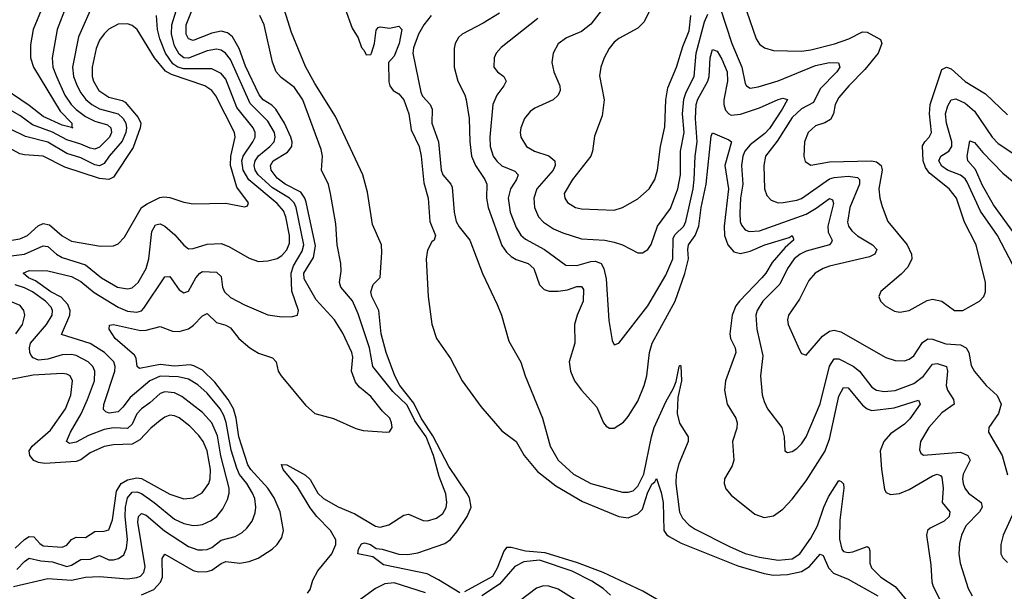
# Model space of a CAD drawing. Header units: inches. Extents: x 1694797 to 1849917, y 907313 to 1017959.
# Tile 347 of 656: x 1714769 to 1718977, y 993950 to 996392. Entities that reach past the tile are written whole.
import ezdxf

# ---------------------------------------------------------------- set-up
doc = ezdxf.new("R2010")
doc.units = ezdxf.units.IN
doc.header["$MEASUREMENT"] = 0
doc.layers.add('B7919', color=7, linetype='Continuous')

msp = doc.modelspace()

# ---------------------------------------------------------------- linework, layer by layer
at = {"layer": 'B7919', "color": 5}
for points, elevation in [([(1717312.6, 996507.4), (1717210, 996374), (1717170, 996342.5), (1717105.2, 996314.8), (1717070, 996289.6), (1717049.2, 996250), (1717042.8, 996210), (1717051.3, 996170), (1717077.3, 996110), (1717078.5, 996090), (1717070.3, 996070), (1717048.7, 996050), (1716970, 996013.8), (1716950, 995999.7), (1716926.7, 995970), (1716910.2, 995930), (1716907.1, 995910), (1716910.3, 995890), (1716934.6, 995850), (1716968.8, 995830), (1717030.6, 995810.6), (1717055.4, 995790), (1717057.2, 995770), (1717049.5, 995750), (1716978.7, 995670), (1716966.1, 995630), (1716969.5, 995590), (1716986.1, 995550), (1717007, 995527), (1717050, 995498.9), (1717090, 995481.2), (1717170, 995456.4), (1717270, 995450.1), (1717310, 995442), (1717344.4, 995430), (1717410, 995396.5), (1717430, 995396.5), (1717453.5, 995410), (1717467.7, 995432.3), (1717495.2, 995510), (1717550, 995586), (1717581.3, 995670), (1717592.3, 995730), (1717593.5, 995830), (1717609.2, 995910), (1717601.8, 995990), (1717606.7, 996053.3), (1717616.7, 996083.3), (1717650.9, 996150), (1717660.4, 996250), (1717696.2, 996383.8), (1717710, 996416)], 760), ([(1714867.7, 996450), (1714827.2, 996350), (1714815, 996285), (1714815.4, 996230), (1714828.4, 996190), (1714941.7, 996001.7), (1714992, 995950), (1714992.4, 995932.4), (1714996.3, 995930), (1714950, 995941.7), (1714870, 995978.4), (1714810, 996026.2), (1714670, 996120.3)], 720), ([(1714967.5, 996450), (1714928.6, 996350), (1714907.7, 996230), (1714911.3, 996190), (1714925.7, 996150), (1714962.6, 996070), (1714989, 996030), (1715010, 996008), (1715050, 995979.1), (1715090, 995958.7), (1715143.8, 995943.8), (1715159.2, 995930), (1715161.8, 995910), (1715152.3, 995890), (1715110, 995848.2), (1715090, 995839.6), (1715070, 995843.5), (1715030, 995860.7), (1714970, 995878.4), (1714910, 995911.6), (1714823.5, 995943.5), (1714770, 995982.8), (1714670, 996038.5)], 740), ([(1715086.9, 996470), (1715020.2, 996319.8), (1714995.1, 996190), (1714999.7, 996150), (1715014.1, 996110), (1715030, 996079.5), (1715051.7, 996051.7), (1715077.5, 996030), (1715110, 996011), (1715189.6, 995989.6), (1715211.1, 995970), (1715223.2, 995950), (1715226.2, 995930), (1715222.2, 995910), (1715206.6, 995873.4), (1715151.5, 995810), (1715130, 995777.4), (1715110, 995768.2), (1715090, 995772), (1715030, 995802.7), (1714970, 995820.7), (1714890, 995868.4), (1714793.7, 995893.7), (1714730, 995924.8)], 760), ([(1715290, 993935.1), (1715342.1, 993957.9), (1715371.5, 993988.5), (1715379.9, 994010), (1715378.3, 994090), (1715390, 994109), (1715510, 994039.4), (1715533.9, 994033.9), (1715570, 994034.3), (1715590, 994040.8), (1715630, 994069.2), (1715650, 994077.5), (1715710, 994070.1), (1715750, 994077.7), (1715788.7, 994091.3), (1715848.7, 994130), (1715869.8, 994150), (1715890, 994180.3), (1715896.9, 994210), (1715882.7, 994290), (1715856.8, 994350), (1715829.9, 994390), (1715756.7, 994470), (1715743.9, 994490), (1715706.1, 994610), (1715694.1, 994690), (1715683.1, 994730), (1715659.9, 994770), (1715603.1, 994843.1), (1715550, 994894.3), (1715513.8, 994913.8), (1715497.5, 994917.5), (1715430, 994911.5), (1715370, 994918.8), (1715281.7, 994901.7), (1715270.8, 994910.8), (1715266.8, 994946.8), (1715259.4, 994959.4), (1715176.4, 995030), (1715151.6, 995070), (1715152.9, 995087.1), (1715169.8, 995090.2), (1715284.7, 995064.7), (1715310, 995066.3), (1715370, 995081.8), (1715422.2, 995062.2), (1715450, 995060.4), (1715490, 995071.7), (1715512.4, 995087.6), (1715550, 995127.7), (1715570, 995137.3), (1715610, 995098.2), (1715650, 995087.4), (1715670, 995075.9), (1715705, 995030), (1715751.9, 994990), (1715790, 994968.1), (1715850, 994948.3), (1715865.4, 994930), (1715873.7, 994890), (1715885.8, 994870), (1715990, 994744.9), (1716030, 994710.3), (1716110, 994687.7), (1716206, 994646), (1716237.5, 994637.5), (1716338, 994630), (1716350, 994631.8), (1716360.3, 994650), (1716358.6, 994670), (1716350.4, 994690), (1716319.6, 994719.6), (1716270, 994783), (1716221.8, 994821.8), (1716203.7, 994843.7), (1716187, 994890), (1716192.4, 994950), (1716188.7, 994970), (1716150, 995053.6), (1716114.3, 995110), (1716035.9, 995195.9), (1715984.8, 995284.8), (1715984, 995310), (1716024.3, 995375.7), (1716033.5, 995426.5), (1715993.2, 995613.2), (1715987.8, 995630), (1715970, 995655.6), (1715903.7, 995690), (1715870, 995715.7), (1715843.5, 995750), (1715840.7, 995770), (1715852.7, 995790), (1715914.2, 995825.8), (1715932.1, 995850), (1715933.4, 995870), (1715928.4, 995890), (1715901.4, 995950), (1715863.4, 996010), (1715846.6, 996026.6), (1715810, 996050.6), (1715791.9, 996071.9), (1715734.4, 996194.4), (1715707, 996270), (1715678.9, 996318.9), (1715656.6, 996336.6), (1715630, 996343), (1715590, 996335.2), (1715510, 996303.7), (1715490.8, 996310.8), (1715480.9, 996330), (1715481, 996370), (1715520.3, 996470)], 720), ([(1716650, 993943.2), (1716559.5, 993999.5), (1716510, 994024), (1716323.4, 994063.4), (1716277.6, 994097.6), (1716214, 994110), (1716217.4, 994130), (1716230, 994153.4), (1716243.1, 994156.9), (1716268, 994150), (1716293.1, 994133.1), (1716318, 994130), (1716390, 994108.6), (1716427.2, 994107.2), (1716470, 994113.7), (1716585.2, 994154.8), (1716610, 994171.1), (1716636.5, 994203.5), (1716681.5, 994270), (1716698.3, 994310), (1716691, 994349), (1716679.7, 994370), (1716602.8, 994482.8), (1716534.6, 994614.6), (1716484.1, 994690), (1716453.4, 994753.4), (1716393.1, 994830), (1716372.5, 994870), (1716334.5, 994970), (1716314, 995050), (1716304.5, 995150), (1716273.6, 995210), (1716269.7, 995230), (1716279.6, 995260.4), (1716310, 995291.3), (1716317.2, 995397.2), (1716315.3, 995430), (1716277.2, 995517.2), (1716255.4, 995655.4), (1716235.4, 995730), (1716118.1, 995978.1), (1716030, 996119.7), (1715990, 996192.7), (1715930, 996337.2), (1715884.8, 996484.8)], 660), ([(1714650, 995374.1), (1714790, 995391.1), (1714870, 995425.5), (1714890, 995423.1), (1714926.1, 995390), (1714950, 995376.1), (1715050, 995344.4), (1715118.9, 995290), (1715186.7, 995250), (1715230, 995242.6), (1715250, 995247.3), (1715275.4, 995270), (1715309.9, 995330), (1715320.4, 995370), (1715333.3, 995486.7), (1715350, 995516.3), (1715370, 995520.1), (1715390, 995510.1), (1715432.6, 995472.6), (1715470, 995428.4), (1715490, 995414), (1715510, 995414.7), (1715570, 995433.5), (1715630, 995436.1), (1715663.1, 995423.1), (1715750, 995373.4), (1715790, 995359.1), (1715830, 995361.5), (1715870, 995372.6), (1715890, 995385.3), (1715911.2, 995408.8), (1715922.3, 995437.7), (1715922.7, 995470), (1715905.9, 995550), (1715896.2, 995576.2), (1715870, 995606.9), (1715748.8, 995708.8), (1715724.1, 995750), (1715718.2, 995790), (1715723.8, 995810), (1715765.3, 995870), (1715774.9, 995890), (1715775.4, 995910), (1715766.8, 995930), (1715697.1, 996017.1), (1715650, 996137.8), (1715630, 996162.2), (1715590, 996183), (1715470, 996182.7), (1715444.9, 996190), (1715423.8, 996203.8), (1715392.5, 996250), (1715368.6, 996310), (1715358.4, 996350), (1715353.6, 996410)], 760), ([(1714742, 993970), (1714890, 994005), (1714990, 993997.2), (1715050, 994010.1), (1715110, 994012.8), (1715230, 994003.3), (1715270, 994008.4), (1715284.8, 994015.2), (1715299.9, 994030), (1715305.8, 994054.2), (1715274.5, 994245.5), (1715277.2, 994270), (1715290, 994282.4), (1715310, 994275.1), (1715388.5, 994208.5), (1715490, 994140.8), (1715530, 994127.7), (1715550, 994126.5), (1715570, 994128.6), (1715590, 994137.5), (1715630, 994169.2), (1715690, 994183.5), (1715719.3, 994200.7), (1715740.2, 994219.8), (1715762.3, 994250), (1715775.4, 994284.6), (1715778.6, 994310), (1715773.3, 994346.7), (1715764.2, 994370), (1715740.1, 994410), (1715708.8, 994448.8), (1715696.8, 994476.8), (1715672.8, 994552.8), (1715651.7, 994671.7), (1715641.9, 994701.9), (1715626.3, 994730), (1715570, 994796.9), (1715530, 994832.5), (1715490, 994856.5), (1715447, 994867), (1715370, 994868.8), (1715325.7, 994850), (1715241.5, 994778.5), (1715210, 994736.1), (1715190, 994717.1), (1715151.6, 994711.6), (1715136.6, 994716.6), (1715127.3, 994727.3), (1715128.4, 994748.4), (1715176, 994890), (1715177, 994910), (1715170.9, 994930), (1715131, 994970), (1715070, 995009.1), (1714947.1, 995047.1), (1714983.9, 995130), (1714984.1, 995150), (1714975.2, 995175.2), (1714946.3, 995206.3), (1714901.5, 995230), (1714836.6, 995276.6), (1714806.6, 995290), (1714784, 995310), (1714810, 995320.5), (1714890, 995319.2), (1714990, 995294.7), (1715030, 995273.4), (1715086.7, 995226.7), (1715190, 995163.7), (1715230, 995147.7), (1715270, 995142.1), (1715290, 995148.6), (1715300.2, 995159.8), (1715390, 995294), (1715410, 995294.9), (1715450, 995237.7), (1715470, 995225.8), (1715490, 995232.6), (1715521.4, 995290), (1715539.3, 995310), (1715550, 995316.1), (1715610, 995313.4), (1715630, 995295.3), (1715636.2, 995250), (1715643.8, 995230), (1715670, 995205), (1715730, 995173.7), (1715830, 995131.6), (1715890, 995122.3), (1715935.1, 995124.9), (1715956, 995130), (1715961.1, 995150), (1715931.8, 995231.8), (1715929.3, 995310), (1715939.5, 995340.5), (1715976.8, 995403.2), (1715984, 995430), (1715950.4, 995590), (1715941.7, 995610), (1715922.5, 995630), (1715850, 995673.7), (1715788.1, 995730), (1715775, 995750), (1715770.6, 995770), (1715775.4, 995790), (1715790, 995810.8), (1715838.4, 995850), (1715856, 995870), (1715860.5, 995890), (1715857.3, 995910), (1715830, 995959.4), (1715754, 996034), (1715670, 996222.6), (1715649.1, 996249.1), (1715630, 996261.8), (1715610, 996266.4), (1715570, 996259.6), (1715490, 996227.8), (1715470, 996229.9), (1715450, 996244.7), (1715430, 996280.6), (1715418, 996330), (1715419.6, 996370), (1715437.9, 996430)], 740), ([(1715998.6, 993941.4), (1716010, 993958.2), (1716022.4, 993997.6), (1716043.2, 994036.8), (1716103.2, 994110), (1716119.7, 994150), (1716119.4, 994170), (1716097.4, 994210), (1716039, 994270), (1716010, 994307.2), (1715956.8, 994396.8), (1715894.8, 994470), (1715887.6, 994492.4), (1715910, 994490.9), (1715990, 994445.9), (1716010, 994427.5), (1716043.8, 994370), (1716066.9, 994346.9), (1716130, 994310.5), (1716201.4, 994281.4), (1716290, 994228.2), (1716310, 994224.4), (1716345.9, 994234.1), (1716410, 994275.6), (1716430, 994279.6), (1716492.9, 994252.9), (1716511.1, 994251.1), (1716550, 994263.2), (1716577, 994283), (1716591.7, 994308.3), (1716594.9, 994330), (1716590, 994367), (1716561.1, 994441.1), (1716537.1, 994530), (1716506.3, 994610), (1716457.7, 994677.7), (1716424.7, 994744.7), (1716363.2, 994803.2), (1716278.1, 994910), (1716264, 994990), (1716216.1, 995136.1), (1716191.4, 995191.4), (1716141.3, 995250), (1716135.5, 995270), (1716142.5, 995317.5), (1716140.8, 995350), (1716125.4, 995430), (1716119.8, 995519.8), (1716097.1, 995650), (1716088.1, 995688.1), (1716059.3, 995750), (1716062.4, 995810), (1716057.6, 995837.6), (1715978.4, 996050), (1715942.8, 996102.8), (1715885.8, 996145.8), (1715865.6, 996170), (1715849.4, 996210.6), (1715813.9, 996370), (1715795.2, 996410)], 680), ([(1716159.5, 996439.5), (1716190, 996356.9), (1716215.1, 996315.1), (1716230, 996273.7), (1716241.5, 996261.5), (1716250, 996242.4), (1716270, 996244), (1716272.8, 996250), (1716285.7, 996290), (1716293, 996347), (1716301.1, 996358.9), (1716310, 996362.4), (1716350, 996356.8), (1716390, 996365.2), (1716402.8, 996350), (1716391.2, 996291.2), (1716370, 996236.3), (1716344.9, 996210), (1716346.2, 996126.2), (1716351, 996110), (1716364.7, 996090), (1716390, 996076), (1716410, 996050.7), (1716431.6, 995990), (1716442.1, 995922.1), (1716476, 995850), (1716484.3, 995810), (1716495.7, 995695.7), (1716514.8, 995630), (1716522.2, 995530), (1716546, 995470), (1716540.7, 995450), (1716530, 995443.6), (1716512.1, 995407.9), (1716506.2, 995370), (1716514.2, 995210), (1716530, 995092), (1716550.6, 995030.6), (1716610, 994944.7), (1716660.4, 994850), (1716739.9, 994739.9), (1716830, 994635.5), (1716890, 994590.6), (1716924.9, 994530), (1716982.3, 994462.3), (1717060.1, 994400.1), (1717174.1, 994334.1), (1717330, 994270.3), (1717370, 994264.2), (1717410, 994281.1), (1717430, 994301.3), (1717452.5, 994370), (1717470, 994407.5), (1717482.7, 994417.3), (1717490, 994432), (1717510, 994372.2), (1717518.8, 994330), (1717522.2, 994210), (1717532.7, 994192.7), (1717544, 994184), (1717595.7, 994155.7), (1717838.4, 994058.4), (1717950, 994026), (1717990, 994019.6), (1718050, 994022.2), (1718110, 994035.1), (1718144.3, 994055.7), (1718190, 994108.8), (1718202.9, 994102.9), (1718225.8, 994050), (1718247.4, 994027.4), (1718310, 994001.4), (1718436.5, 993930)], 660), ([(1716527.4, 996410), (1716496.3, 996370), (1716473.2, 996330), (1716452.3, 996272.3), (1716449, 996250), (1716482.6, 996082.6), (1716490, 996065.4), (1716523.1, 996030), (1716531.7, 996010), (1716530.8, 995950.8), (1716558.8, 995870), (1716570.9, 995750), (1716577.1, 995730), (1716612.2, 995690), (1716616.8, 995676.8), (1716625.5, 995570), (1716635, 995530), (1716647.2, 995507.2), (1716692.1, 995450), (1716747.3, 995307.3), (1716810, 995175.6), (1716827.8, 995130), (1716859.2, 995019.2), (1716910, 994928.9), (1716929.6, 994870), (1717003, 994690), (1717036.1, 994570), (1717070.6, 994510), (1717136.1, 994450), (1717210, 994411), (1717345.8, 994374.2), (1717370, 994373.1), (1717390, 994379.6), (1717410, 994398.7), (1717436.1, 994450), (1717468.4, 994610), (1717481, 994650), (1717530, 994760.2), (1717562.7, 994817.3), (1717573.8, 994846.2), (1717587.8, 994910), (1717590, 994916.4), (1717594.1, 994914.1), (1717597.4, 994850), (1717581.9, 994778.1), (1717578.8, 994710), (1717588.7, 994668.7), (1717625.6, 994610), (1717625.2, 994590), (1717585.9, 994494.1), (1717575, 994450), (1717573.3, 994410), (1717588.3, 994288.3), (1717602.2, 994262.2), (1717630, 994233.2), (1717655.8, 994215.8), (1717801.7, 994141.7), (1717870, 994112.1), (1717930, 994095.8), (1718010, 994083.2), (1718070, 994088.1), (1718102.7, 994110), (1718150, 994176.6), (1718178.9, 994230), (1718205.6, 994310), (1718226, 994354), (1718270, 994424), (1718279.8, 994419.8), (1718289.5, 994409.5), (1718291.1, 994391.1), (1718273.6, 994253.6), (1718273, 994173), (1718281.7, 994130), (1718290, 994120.1), (1718310, 994115.2), (1718330, 994118.3), (1718390, 994141.5), (1718397.4, 994137.4), (1718402.5, 994122.5), (1718401.9, 994070), (1718409.6, 994050), (1718449.6, 994010), (1718510.8, 993970.8), (1718592, 993872)], 680), ([(1716819, 996421), (1716750, 996376.9), (1716660.3, 996330), (1716644.2, 996315.8), (1716630, 996291.1), (1716625.7, 996270), (1716625.2, 996190), (1716641.9, 996130), (1716671.8, 996071.8), (1716677.6, 996050), (1716690.1, 995970.1), (1716692.6, 995870), (1716700.4, 995810), (1716716.9, 995770), (1716757.1, 995710), (1716764.7, 995690), (1716764.1, 995630), (1716770.5, 995590), (1716830, 995427.9), (1716850, 995398.4), (1716870, 995380.4), (1716890, 995368.4), (1716941.5, 995350), (1716965.9, 995330), (1716990, 995258.9), (1717010, 995239.1), (1717032.4, 995232.4), (1717070, 995231.8), (1717110, 995238.6), (1717150, 995252), (1717170, 995252.9), (1717178.9, 995238.9), (1717176.5, 995190), (1717150.7, 995130), (1717140.1, 995090), (1717141.3, 995010), (1717116.8, 994930), (1717122.2, 994890), (1717139.8, 994850), (1717170, 994809.3), (1717236.1, 994736.1), (1717263.6, 994670), (1717275.3, 994655.3), (1717290, 994646.4), (1717310, 994647), (1717350, 994672.6), (1717370, 994696.5), (1717410, 994761.8), (1717437.4, 994830), (1717449.5, 994870), (1717459.9, 994970), (1717471.9, 995010), (1717569.6, 995190), (1717611.9, 995308.1), (1717627.3, 995370), (1717623.8, 995410), (1717626.7, 995430), (1717656.1, 995470), (1717671.5, 995510), (1717680.8, 995590), (1717702, 995690), (1717724.7, 995895.3), (1717730, 995908.4), (1717799, 995879), (1717810.9, 995870), (1717782.6, 995770), (1717797.9, 995670), (1717778.9, 995510), (1717780.4, 995470), (1717795, 995430), (1717821.1, 995401.1), (1717850, 995392.9), (1717890, 995403), (1717952.7, 995430), (1718057.7, 995462.3), (1718069.6, 995470), (1718076.4, 995456.4), (1718075.2, 995450), (1718040.3, 995419.7), (1717984.5, 995355.5), (1717958.2, 995310), (1717941.1, 995290), (1717845.2, 995190), (1717830, 995169.8), (1717813.3, 995130), (1717803.3, 995050), (1717806.8, 995030), (1717826.9, 994990), (1717829.6, 994970), (1717785.5, 994850), (1717781.2, 994810), (1717792.4, 994750), (1717829.5, 994690), (1717835.1, 994670), (1717833.1, 994646.9), (1717815, 994590), (1717820.2, 994510), (1717813.3, 994486.7), (1717781.6, 994430), (1717779.7, 994410), (1717787.2, 994387.2), (1717810, 994361.2), (1717910, 994280.2), (1717950, 994265), (1717990, 994272.1), (1718030, 994300.7), (1718070, 994343.8), (1718130, 994421.7), (1718210, 994547.3), (1718230, 994599.5), (1718270, 994783.2), (1718290, 994821.1), (1718310, 994819), (1718370, 994745.2), (1718390, 994729.7), (1718410, 994723), (1718506.4, 994733.6), (1718610, 994766.3), (1718617.6, 994750), (1718572.5, 994687.5), (1718550, 994664), (1718490, 994622.3), (1718461.9, 994590), (1718446.3, 994550), (1718451.2, 994471.2), (1718465.2, 994385.2), (1718472.4, 994372.4), (1718490, 994363.2), (1718528.3, 994368.3), (1718570, 994384.5), (1718670, 994443.8), (1718690.1, 994450.1), (1718704.3, 994444.3), (1718710, 994437), (1718715.6, 994390), (1718711.8, 994330), (1718743.8, 994290), (1718741.4, 994270), (1718719, 994250), (1718659.6, 994220.4), (1718648.4, 994210), (1718643.5, 994190), (1718662.7, 994062.7), (1718666.9, 993990), (1718672.9, 993970), (1718730, 993859.3)], 720), ([(1717460.2, 996430), (1717437.3, 996382.7), (1717410, 996356.8), (1717330, 996312.4), (1717310, 996296.8), (1717287.7, 996270), (1717266.7, 996230), (1717252.1, 996190), (1717247.3, 996152.7), (1717266.2, 996050), (1717258.6, 995981.4), (1717225.2, 995894.8), (1717216.3, 995830), (1717209.3, 995810), (1717131.6, 995710), (1717096.5, 995650), (1717098.6, 995630), (1717110, 995612), (1717144.4, 995590), (1717170, 995583.7), (1717310, 995579), (1717345.6, 995590), (1717410, 995627.2), (1717458.5, 995670), (1717482.9, 995710), (1717494.1, 995750), (1717506.8, 995850), (1717525.8, 995934.2), (1717530.4, 996050), (1717539, 996101), (1717576.2, 996190), (1717602.3, 996277.7), (1717630, 996345.5), (1717637.8, 996410)], 780), ([(1717762.8, 996442.8), (1717812, 996290), (1717855.2, 996190), (1717870, 996119.3), (1717875.3, 996110), (1717890, 996100.2), (1717925, 996105), (1718010, 996131.4), (1718170, 996196.7), (1718229.6, 996209.6), (1718268.2, 996208.2), (1718273.2, 996190), (1718261.6, 996170), (1718190, 996096.9), (1718160.9, 996039.1), (1718110, 996011.6), (1718070, 995974.8), (1718006.1, 995873.9), (1717956.3, 995810), (1717948.4, 995770), (1717951.7, 995670), (1717961.2, 995641.2), (1717980.7, 995620.7), (1718010, 995610.2), (1718031.5, 995611.5), (1718090, 995621.3), (1718110, 995628.8), (1718230, 995712.9), (1718250, 995718.7), (1718310, 995723.6), (1718350, 995718), (1718358, 995710), (1718357.4, 995690), (1718316.2, 995590), (1718306.7, 995526.7), (1718311.4, 995510), (1718325.5, 995490), (1718349.5, 995469.5), (1718413.4, 995430), (1718431.7, 995410), (1718423.9, 995390), (1718400.8, 995379.2), (1718230, 995339.3), (1718203.1, 995330), (1718168.2, 995310), (1718141.4, 995278.6), (1718101.2, 995198.8), (1718054.9, 995130), (1718050.2, 995110), (1718052.4, 995090), (1718101.2, 994981.2), (1718110, 994966.8), (1718130, 994959.1), (1718200.2, 995039.8), (1718230, 995061.2), (1718250, 995066.1), (1718278.2, 995058.2), (1718470, 994948.5), (1718510, 994936), (1718550, 994935), (1718570, 994941.4), (1718590, 994956.5), (1718626.4, 995013.6), (1718650, 995028.5), (1718670, 995027.1), (1718726.9, 995006.9), (1718790, 995003.7), (1718814.1, 994990), (1718825.1, 994970), (1718835.4, 994915.4), (1718849.4, 994889.4), (1718898.7, 994830), (1718946.6, 994786.6), (1718962.8, 994750), (1718951.5, 994710), (1718910.3, 994650), (1718908.8, 994630), (1718967.9, 994530), (1718990, 994447.3)], 760), ([(1717875.1, 996430), (1717916.5, 996310), (1717930, 996287.7), (1717951.7, 996271.7), (1717990, 996261.5), (1718110, 996257.7), (1718150, 996263), (1718250.8, 996289.2), (1718312, 996310), (1718370, 996340.5), (1718390, 996339.1), (1718448.2, 996308.2), (1718452.9, 996290), (1718437.5, 996250), (1718380.1, 996179.9), (1718311.7, 996110), (1718270, 996059.3), (1718254.5, 996030), (1718246.5, 995990), (1718234, 995966), (1718210, 995951.3), (1718170, 995938.9), (1718138.6, 995910), (1718122.3, 995870), (1718120.7, 995810), (1718126.1, 995786.1), (1718150, 995770.2), (1718230, 995784.8), (1718409.1, 995789.1), (1718430, 995785.3), (1718450.1, 995770), (1718454.3, 995750), (1718440.7, 995670), (1718444.2, 995630), (1718454.1, 995594.1), (1718479.2, 995530), (1718561.5, 995430), (1718580.7, 995390), (1718581.2, 995370), (1718564.7, 995335.3), (1718535.4, 995304.6), (1718449.1, 995230.9), (1718440.5, 995210), (1718448, 995190), (1718467.7, 995170), (1718507.1, 995147.1), (1718530, 995143.1), (1718570, 995150.3), (1718647.2, 995192.8), (1718670, 995197.8), (1718709.3, 995189.3), (1718764, 995150), (1718799, 995150), (1718870.9, 995189.1), (1718889.8, 995210.2), (1718896, 995230), (1718895.8, 995270), (1718856.3, 995430), (1718806.6, 995526.6), (1718771.8, 995630), (1718741.2, 995670), (1718657.3, 995737.3), (1718640.2, 995760.2), (1718629.6, 995790), (1718627.1, 995852.9), (1718636.4, 995870), (1718656.1, 995890), (1718665, 995910), (1718656.5, 995990), (1718659.8, 996030), (1718710, 996180.1), (1718730, 996189.5), (1718750, 996182.7), (1718810, 996127.9), (1718896.3, 996076.3), (1718990, 995985.8)], 780), ([(1714710, 995445.6), (1714770, 995455.8), (1714802.3, 995470), (1714847.7, 995512.3), (1714870, 995520.9), (1714895.9, 995515.9), (1714950, 995469.1), (1714990, 995445.9), (1715114.9, 995425.1), (1715170, 995426.7), (1715190, 995435.2), (1715216.8, 995463.2), (1715290.3, 995589.7), (1715313.7, 995606.3), (1715367.8, 995632.2), (1715384.7, 995635.3), (1715410, 995632.6), (1715470, 995612.1), (1715510, 995605), (1715650, 995608.4), (1715730, 995593.4), (1715743.1, 995596.9), (1715746.6, 995610), (1715697.4, 995677.4), (1715670.2, 995770), (1715671.2, 995810), (1715690.3, 995890), (1715687.7, 995910), (1715607.6, 996067.6), (1715590.2, 996090.2), (1715559.8, 996110), (1715418.1, 996158.1), (1715392.7, 996172.7), (1715345.7, 996230), (1715270.4, 996350.4), (1715250, 996367.8), (1715230, 996374.8), (1715190, 996373), (1715150, 996352.3), (1715130, 996332.7), (1715110, 996304.5), (1715095.5, 996270), (1715079, 996190), (1715079.1, 996150), (1715084.1, 996130), (1715107.7, 996090), (1715150, 996061.4), (1715206.8, 996046.8), (1715219.5, 996039.5), (1715275.2, 995975.2), (1715286.1, 995950), (1715284.6, 995930), (1715254.1, 995845.9), (1715170, 995719.7), (1715150, 995708.9), (1715110, 995713.7), (1714962.5, 995762.5), (1714870, 995808.6), (1714790, 995814.3), (1714770, 995819.9), (1714710, 995852.2)], 780), ([(1716982.6, 996397.4), (1716826.1, 996273.9), (1716804.9, 996250), (1716796.5, 996230), (1716795.3, 996190), (1716810.3, 996170), (1716837.4, 996150), (1716847.7, 996130), (1716838.6, 996110), (1716808, 996070), (1716790.7, 996030), (1716777.5, 995890), (1716779.6, 995850), (1716792.8, 995810), (1716807.9, 995787.9), (1716830, 995768.6), (1716884.6, 995744.6), (1716898.9, 995730), (1716892.8, 995710), (1716866.9, 995670), (1716856.3, 995630), (1716865.2, 995570), (1716890, 995504.7), (1716910, 995471.9), (1716930, 995454), (1717012, 995410), (1717103.4, 995343.4), (1717150, 995341.6), (1717210, 995359.5), (1717230, 995360.5), (1717254.1, 995350), (1717265.7, 995330), (1717274.9, 995285.1), (1717286.5, 995106.5), (1717301.3, 995021.3), (1717310, 995002.8), (1717330, 995010.6), (1717453.8, 995170), (1717530, 995301.1), (1717560.7, 995370), (1717561.5, 995458.5), (1717570, 995475.2), (1717607.5, 995510), (1717615.9, 995530), (1717647.3, 995670), (1717652, 995710), (1717655.7, 995810), (1717663.6, 995870), (1717657.2, 995970), (1717660.6, 996030), (1717667.2, 996052.8), (1717709.9, 996130), (1717715.1, 996150), (1717719.2, 996230), (1717730, 996265.2), (1717750, 996258.4), (1717770, 996223.5), (1717792.2, 996170), (1717794, 996130), (1717777.7, 996050), (1717777.7, 996030), (1717785.2, 996005.2), (1717799.2, 995990), (1717810, 995984.6), (1717850, 995988.9), (1717930, 996016.2), (1718010, 996051.8), (1718030, 996057.2), (1718050, 996052), (1718027.9, 996010), (1717973, 995927), (1717953.3, 995906.7), (1717890, 995858.3), (1717868.4, 995830), (1717859.9, 995810), (1717853.8, 995770), (1717859, 995690), (1717849.8, 995630), (1717846.2, 995566.2), (1717848.3, 995530), (1717854, 995514), (1717870, 995494.3), (1717886.9, 995486.9), (1717930, 995490.1), (1718130, 995561.9), (1718173.3, 995586.7), (1718230, 995627.8), (1718242.6, 995622.6), (1718247.4, 995607.4), (1718222.2, 995510), (1718223.9, 995483.9), (1718241.7, 995450), (1718238.4, 995441.6), (1718230.1, 995429.9), (1718130, 995403), (1718104.1, 995390), (1718079.3, 995370), (1718050.6, 995330), (1718018, 995262), (1717945, 995190), (1717920.1, 995150), (1717915.1, 995130), (1717918.9, 995070), (1717944.4, 994955.6), (1717935.5, 994870), (1717942, 994790), (1717950, 994760.5), (1717965.2, 994730), (1718026.3, 994650), (1718035.3, 994610), (1718038.8, 994550), (1718050, 994543), (1718070, 994547), (1718090, 994559.5), (1718110, 994579.5), (1718130, 994610.4), (1718190, 994751.6), (1718230, 994912.6), (1718250, 994942.7), (1718270, 994943.8), (1718331.5, 994911.5), (1718357.9, 994890), (1718410, 994822.6), (1718430, 994810.1), (1718463.1, 994803.1), (1718510, 994808.2), (1718590, 994837.7), (1718631.3, 994868.7), (1718670, 994920.1), (1718690, 994923.6), (1718730, 994910.1), (1718733.3, 994890), (1718727.7, 994830), (1718733.9, 994810), (1718760.1, 994770), (1718761.8, 994750), (1718710, 994713.2), (1718654.7, 994650), (1718619.2, 994590), (1718614.1, 994554.1), (1718620.4, 994540.4), (1718631.5, 994531.5), (1718790, 994544.2), (1718821.3, 994530), (1718830.5, 994510.5), (1718801.4, 994450), (1718798, 994430), (1718801.4, 994410), (1718808.2, 994390), (1718823.8, 994370), (1718877.6, 994330), (1718882.6, 994310), (1718870.7, 994290), (1718812.2, 994230), (1718794, 994190), (1718785.8, 994154.2), (1718783, 994110), (1718788.6, 994070), (1718822.6, 993962.6), (1718839.2, 993930)], 740), ([(1719031.9, 995310), (1718948.2, 995470), (1718874.8, 995574.8), (1718818.4, 995698.4), (1718810, 995711.8), (1718790, 995727.6), (1718733.3, 995750), (1718710, 995766.7), (1718697.1, 995790), (1718706.1, 995810), (1718739.9, 995830), (1718751.9, 995850), (1718752.1, 995870), (1718729.9, 995950.1), (1718725.6, 995990), (1718735, 996025), (1718750, 996049.4), (1718770, 996054.6), (1718810, 996035.2), (1718850, 996002.2), (1718925.5, 995890), (1718950, 995863.1), (1719030, 995810.1)], 760), ([(1719061.1, 995421.1), (1718930, 995600.7), (1718883.4, 995683.4), (1718852.9, 995752.9), (1718820.6, 995790), (1718818.6, 995810), (1718830, 995875.3), (1718850, 995867.6), (1718884.5, 995824.5), (1718970, 995736.4), (1719010, 995703.6)], 740), ([(1714756.7, 994043.3), (1714790, 994077.4), (1714810, 994091.1), (1714859.8, 994079.8), (1714910, 994075.5), (1714970, 994056), (1714990, 994061.6), (1715030, 994085.5), (1715070, 994087.2), (1715110, 994102.7), (1715150, 994084.9), (1715170, 994084.2), (1715191, 994090), (1715214.1, 994105.9), (1715226, 994134), (1715229.3, 994170.7), (1715219.5, 994270), (1715221.4, 994310), (1715230.2, 994349.8), (1715250, 994373), (1715270, 994375), (1715290, 994368), (1715344.2, 994330), (1715430, 994258.7), (1715470, 994240.3), (1715510, 994231.7), (1715530, 994232.4), (1715550, 994236), (1715587.8, 994252.2), (1715611.5, 994270), (1715636.9, 994303.1), (1715657.6, 994342.4), (1715664.3, 994370), (1715663.7, 994390), (1715628.9, 994528.9), (1715613.8, 994613.8), (1715589.7, 994669.7), (1715550, 994714.1), (1715462.1, 994782.1), (1715430, 994798.3), (1715390, 994802.2), (1715370, 994795.8), (1715325, 994755), (1715289.5, 994730), (1715270, 994708.4), (1715250, 994664.5), (1715230, 994645), (1715170, 994648.3), (1715130, 994641.9), (1715063.6, 994616.4), (1715010, 994587.3), (1714981.7, 994581.7), (1714969, 994590), (1714986.9, 994630), (1715032.2, 994707.8), (1715058.8, 994770), (1715088.7, 994850), (1715090.4, 994890), (1715081.2, 994910), (1715062.4, 994930), (1715010, 994957.2), (1714990, 994961.9), (1714950, 994961.1), (1714890, 994942.1), (1714850, 994937.1), (1714826.9, 994946.9), (1714817.8, 994957.8), (1714811.8, 994970), (1714810.6, 994990), (1714815.9, 995010), (1714883.7, 995090), (1714908.5, 995130), (1714909.6, 995150), (1714903.6, 995163.6), (1714879.7, 995190), (1714824, 995230), (1714790, 995246.6), (1714750, 995259)], 760), ([(1714753.3, 995050), (1714780.5, 995090), (1714791, 995130), (1714786.8, 995150), (1714771.4, 995171.4), (1714730, 995188.9)], 780), ([(1714750, 994133.9), (1714789.3, 994170.7), (1714810, 994183.9), (1714830, 994183.2), (1714854.7, 994154.7), (1714870, 994144.1), (1714950, 994138.5), (1714970, 994147.4), (1714990, 994170.7), (1715010, 994181.5), (1715050, 994179.5), (1715090, 994205.9), (1715130, 994206.9), (1715150, 994213.2), (1715165.3, 994254.7), (1715182.3, 994377.7), (1715203.2, 994410), (1715230, 994426), (1715270, 994435.2), (1715290, 994431.6), (1715410, 994365.6), (1715470, 994345.1), (1715510, 994348.8), (1715548.8, 994371.2), (1715577.2, 994410), (1715583, 994430), (1715584.3, 994470), (1715570, 994550.8), (1715552.7, 994590), (1715535.2, 994615.2), (1715495.9, 994655.9), (1715450, 994690.8), (1715430, 994699.9), (1715410, 994702), (1715390, 994694.6), (1715370, 994679.9), (1715330, 994647.4), (1715282.6, 994597.4), (1715250, 994578.5), (1715170, 994575.6), (1715130, 994568.4), (1715070, 994542), (1715030, 994511.7), (1715010, 994504.3), (1714876, 994496), (1714850, 994500.3), (1714829.4, 994509.4), (1714812.3, 994530), (1714809.9, 994550), (1714822.7, 994570), (1714901.3, 994638.7), (1714964.5, 994730), (1714987.9, 994787.9), (1714995.3, 994850), (1714984.2, 994870), (1714970, 994878), (1714950, 994881.2), (1714826.6, 994873.4), (1714686.8, 994846.8)], 780), ([(1719017.6, 994290), (1718971.7, 994190), (1718961.5, 994150), (1718962.3, 994110), (1718970, 994093.4), (1718990, 994072.4)], 760), ([(1717532.2, 993892.2), (1717432.6, 993950), (1717262.8, 994030), (1717152.1, 994072.1), (1717014.7, 994114.7), (1716930, 994121.8), (1716870, 994137.6), (1716850, 994137.3), (1716838.6, 994121.4), (1716810, 994049), (1716790, 994013.9), (1716670, 993947.9)], 660), ([(1717294.2, 993934.2), (1717261.9, 993961.9), (1717213.4, 993993.4), (1717130, 994035.7), (1716990, 994083.3), (1716923.9, 994076.1), (1716884.3, 994055.7), (1716819.4, 993980.6), (1716744.4, 993930)], 680), ([(1716503.7, 993943.7), (1716370, 993986.5), (1716330, 993982.2), (1716290, 993961.3), (1716201.7, 993898.3)], 680), ([(1717150, 993909.9), (1717070, 993959.4), (1717030, 993972.3), (1717007.2, 993972.8), (1716977.3, 993962.7), (1716906.1, 993910)], 720)]:
    msp.add_lwpolyline(points, dxfattribs=dict(at, elevation=elevation))

doc.saveas('drawing.dxf')
